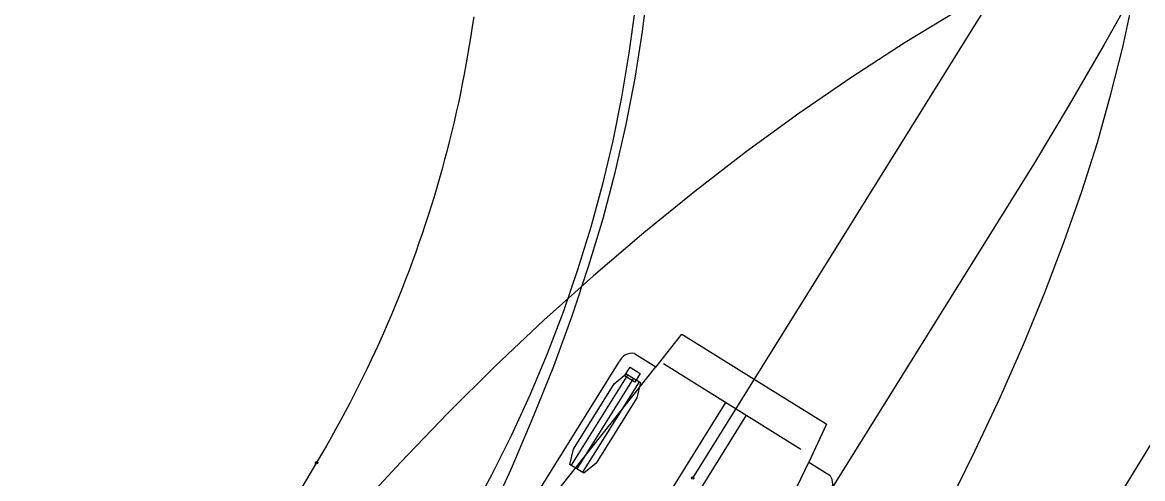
# Model space of a CAD drawing. Extents: x 973688 to 979179, y 703586 to 707602.
# Drawn here: x 978517.43 to 978555.89, y 703923.54 to 703939.19 of the extents above; entities that cross this region are included whole.
import ezdxf

# ---------------------------------------------------------------- set-up
doc = ezdxf.new("R2010")
doc.units = 0
doc.layers.add('Radius Check', color=7, linetype='Continuous')
doc.layers.add('T_Drafting', color=7, linetype='Continuous')

msp = doc.modelspace()

# ---------------------------------------------------------------- linework, layer by layer
at = {"layer": 'Radius Check'}
for p, q in [((978551.143, 703916.504), (978572.404, 703951.189)), ((978540.442, 703923.556), (978555.184, 703947.204)), ((978544.16, 703924.536), (978539.439, 703927.479)), ((978532.836, 703919.388), (978539.182, 703927.374)), ((978538.212, 703927.107), (978536.272, 703923.995)), ((978538.102, 703927.063), (978538.29, 703927.365)), ((978538.452, 703926.844), (978538.102, 703927.063)), ((978538.29, 703927.365), (978538.641, 703927.146)), ((978538.641, 703927.146), (978538.452, 703926.844)), ((978538.407, 703926.985), (978536.467, 703923.874)), ((978538.601, 703926.864), (978536.661, 703923.753)), ((978541.569, 703926.152), (978538.981, 703922.001)), ((978542.277, 703925.71), (978539.689, 703921.559)), ((978542.097, 703919.203), (978544.426, 703924.105))]:
    msp.add_line(p, q, dxfattribs=at)
for points in [[(978500.139, 703866.938), (978521.898, 703901.855), (978524.589, 703906.229), (978527.127, 703910.455), (978528.318, 703912.494), (978529.451, 703914.484), (978530.523, 703916.428), (978531.534, 703918.331), (978532.485, 703920.201), (978533.377, 703922.043), (978534.206, 703923.857), (978534.97, 703925.643), (978535.669, 703927.399), (978536.301, 703929.122), (978536.865, 703930.813), (978537.363, 703932.468), (978537.794, 703934.091), (978538.164, 703935.693), (978538.472, 703937.286), (978538.72, 703938.88), (978538.908, 703940.49)], [(978555.783, 703940.603), (978554.575, 703938.431), (978553.374, 703936.361), (978552.179, 703934.376), (978507.282, 703862.329)], [(978511.266, 703859.58), (978538.439, 703903.916), (978541.136, 703908.351), (978543.707, 703912.659), (978544.924, 703914.746), (978546.085, 703916.782), (978547.188, 703918.768), (978548.231, 703920.709), (978549.213, 703922.611), (978550.135, 703924.48), (978550.997, 703926.322), (978551.796, 703928.135), (978552.531, 703929.919), (978553.2, 703931.672), (978553.802, 703933.392), (978554.337, 703935.078), (978554.805, 703936.728), (978555.209, 703938.348), (978555.551, 703939.949)], [(978549.59, 703939.622), (978547.741, 703938.501), (978545.907, 703937.316), (978544.09, 703936.068), (978542.292, 703934.76), (978540.516, 703933.395), (978538.764, 703931.973), (978537.036, 703930.497), (978535.335, 703928.97), (978533.662, 703927.392), (978532.019, 703925.767), (978530.405, 703924.095), (978528.824, 703922.379), (978527.294, 703920.643), (978525.811, 703918.884), (978524.352, 703917.078), (978522.915, 703915.222), (978521.496, 703913.316), (978520.073, 703911.331), (978518.652, 703909.28), (978517.25, 703907.189)], [(978538.447, 703927.832), (978539.174, 703927.379), (978539.183, 703927.376), (978540.075, 703928.498), (978540.128, 703928.465), (978542.558, 703926.951), (978544.988, 703925.436), (978545.041, 703925.402), (978544.426, 703924.107), (978544.433, 703924.101), (978545.16, 703923.648)], [(978533.081, 703921.511), (978534.069, 703921.383), (978534.083, 703921.389), (978537.922, 703927.547)]]:
    msp.add_lwpolyline(points, dxfattribs=at)
msp.add_lwpolyline([(978538.164, 703927.137), (978538.649, 703926.834), (978538.524, 703926.307), (978537.127, 703924.067), (978536.71, 703923.723), (978536.224, 703924.025), (978536.349, 703924.552), (978537.746, 703926.792)], close=True, dxfattribs=at)
msp.add_circle((978540.442, 703923.556), 0.0417, dxfattribs=at)
for centre, start, end in [((978538.367, 703927.353), 80.5239, 156.475), ((978544.765, 703923.365), 319.6469, 35.598)]:
    msp.add_arc(centre, 0.486, start, end, dxfattribs=at)
at = {"layer": 'T_Drafting'}
msp.add_line((978527.527, 703924.086), (978511.291, 703896.796), dxfattribs=at)
for points in [[(978538.453, 703939.618), (978538.253, 703938.137), (978537.999, 703936.629), (978537.695, 703935.13), (978537.342, 703933.642), (978536.94, 703932.165), (978536.489, 703930.701), (978535.99, 703929.252), (978535.443, 703927.819), (978534.848, 703926.403), (978534.206, 703925.006), (978533.53, 703923.654), (978532.778, 703922.268), (978531.977, 703920.903), (978522.046, 703905.491), (978518.921, 703900.579), (978515.876, 703895.735)], [(978532.923, 703939.388), (978532.875, 703939.059), (978532.825, 703938.729), (978532.772, 703938.4), (978532.716, 703938.071), (978532.657, 703937.743), (978532.596, 703937.416), (978532.532, 703937.088), (978532.466, 703936.762), (978532.397, 703936.436), (978532.325, 703936.11), (978532.251, 703935.785), (978532.173, 703935.461), (978532.094, 703935.137), (978532.011, 703934.814), (978531.926, 703934.492), (978531.839, 703934.17), (978531.749, 703933.849), (978531.656, 703933.529), (978531.561, 703933.21), (978531.463, 703932.891), (978531.362, 703932.573), (978531.259, 703932.256), (978531.153, 703931.94), (978531.045, 703931.625), (978530.934, 703931.311), (978530.821, 703930.997), (978530.705, 703930.685), (978530.586, 703930.373), (978530.465, 703930.063), (978530.342, 703929.753), (978530.216, 703929.444), (978530.087, 703929.137), (978529.956, 703928.83), (978529.822, 703928.525), (978529.686, 703928.221), (978529.548, 703927.917), (978529.407, 703927.615), (978529.264, 703927.314), (978529.118, 703927.015), (978528.97, 703926.716), (978528.819, 703926.419), (978528.666, 703926.123), (978528.51, 703925.828), (978528.352, 703925.534), (978528.192, 703925.242), (978528.029, 703924.951), (978527.864, 703924.662), (978527.697, 703924.373), (978527.527, 703924.086)]]:
    msp.add_lwpolyline(points, dxfattribs=at)
msp.add_circle((978527.527, 703924.086), 0.0417, dxfattribs=at)
msp.add_circle((978527.527, 703924.086), 0.0417, dxfattribs=at)

doc.saveas('drawing.dxf')
